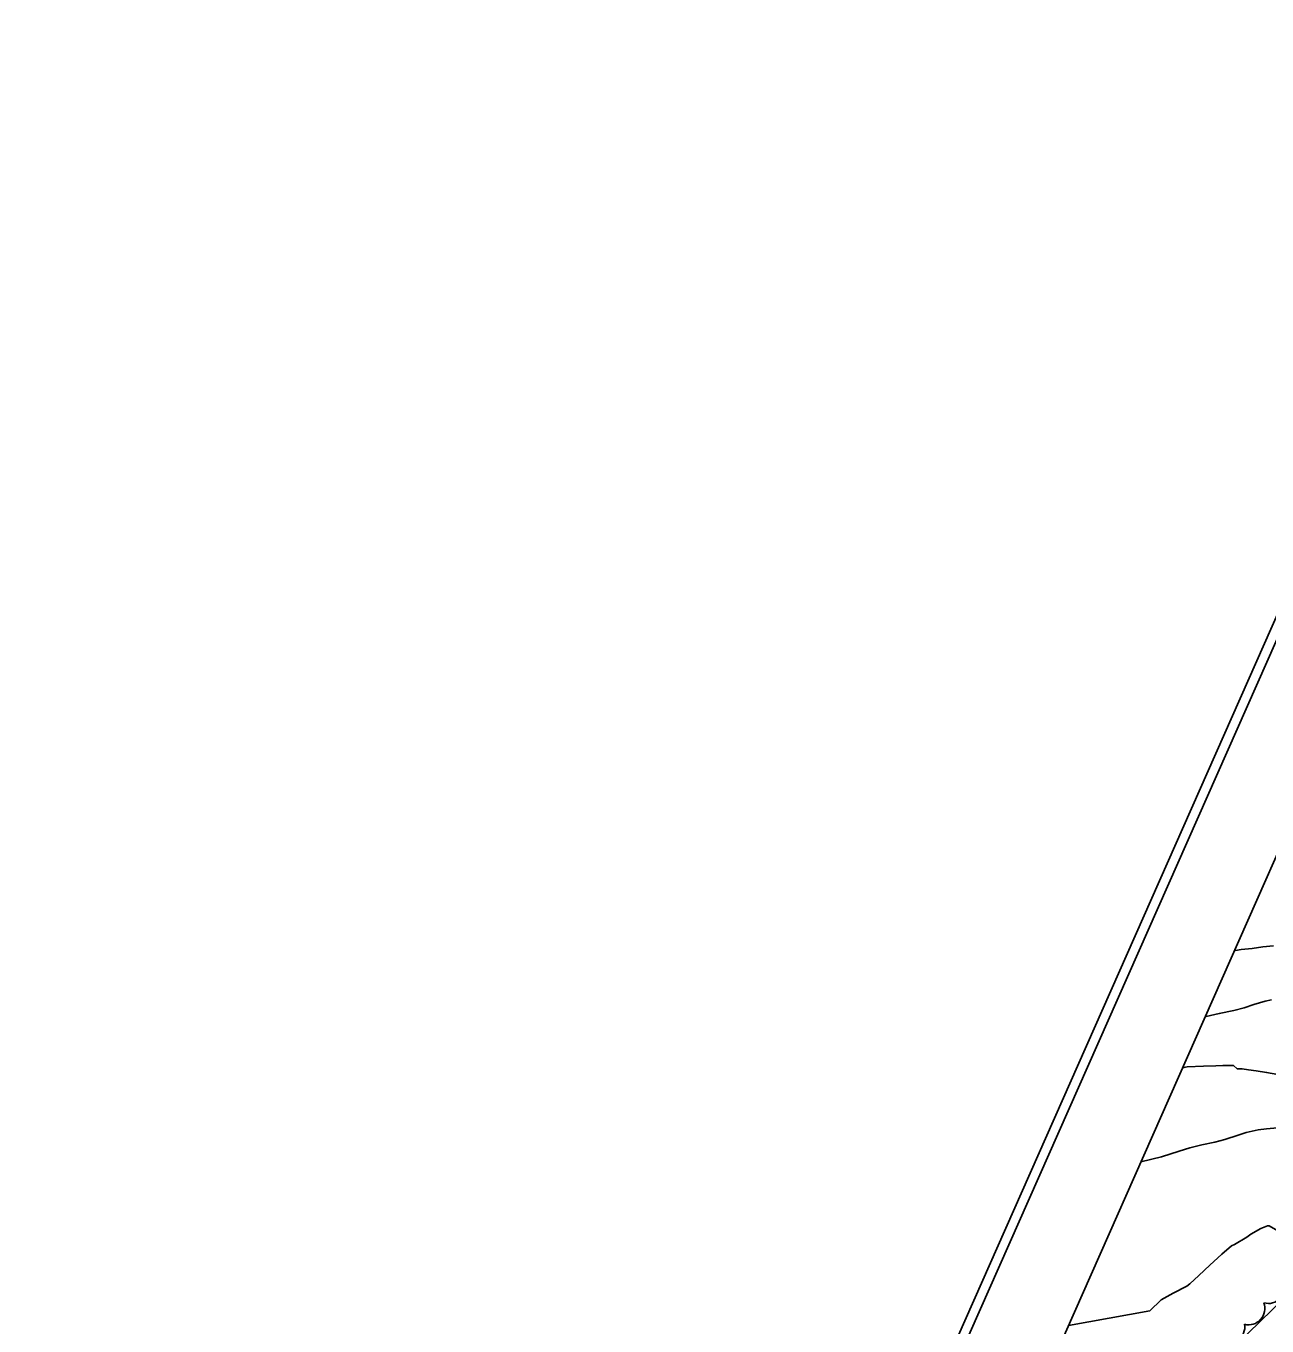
# Model space of a CAD drawing. Extents: x 287698 to 290158, y 5234163 to 5237182.
# Drawn here: x 287698.1 to 287954.6, y 5235215.8 to 5235484.4 of the extents above; entities that cross this region are included whole.
import ezdxf

# ---------------------------------------------------------------- set-up
doc = ezdxf.new("R2010")
doc.units = 0
for name, color, linetype in [('Niveau 1', 7, 'Continuous'), ('Niveau 2', 7, 'Continuous'), ('Niveau 21', 7, 'Continuous'), ('Niveau 44', 7, 'Continuous'), ('Niveau 60', 7, 'Continuous')]:
    doc.layers.add(name, color=color, linetype=linetype)

msp = doc.modelspace()

# ---------------------------------------------------------------- linework, layer by layer
at = {"layer": 'Niveau 1'}
msp.add_lwpolyline([(287947.83, 5235293.36), (287948.08, 5235293.41), (287949.23, 5235293.56), (287951.5, 5235293.8), (287953.71, 5235294.11), (287955.96, 5235294.36)], dxfattribs=at)
at = {"layer": 'Niveau 2'}
for points in [[(287941.79, 5235279.72), (287942, 5235279.76), (287944.73, 5235280.34), (287947.76, 5235281), (287949.84, 5235281.54), (287951.85, 5235282.23), (287954.2, 5235282.9), (287955.48, 5235283.19)], [(287947.64, 5235269.64), (287945.47, 5235269.65), (287944.04, 5235269.58), (287941.47, 5235269.5), (287938.06, 5235269.33), (287937.13, 5235269.18)], [(287947.64, 5235269.64), (287948.39, 5235268.97), (287949.44, 5235268.94), (287950.73, 5235268.73), (287952.33, 5235268.55), (287954.49, 5235268.19), (287958, 5235267.57)], [(287968.46, 5235256.45), (287966.41, 5235257.17), (287964.32, 5235257.61), (287963.71, 5235257.59), (287960.15, 5235257.04), (287958.24, 5235256.89), (287954.47, 5235256.57), (287952.74, 5235256.31), (287950.27, 5235255.79), (287948.63, 5235255.22), (287945.89, 5235254.32), (287943.82, 5235253.76), (287941.14, 5235253.22), (287938.63, 5235252.6), (287936.4, 5235251.93), (287932.8, 5235250.77), (287928.51, 5235249.72)], [(287930.34, 5235218.96), (287932.74, 5235221.21), (287935.21, 5235222.57), (287938.01, 5235224.07), (287938.61, 5235224.51), (287940.47, 5235226.24), (287942.74, 5235228.41), (287945.24, 5235230.68), (287947.23, 5235232.35), (287947.85, 5235232.68), (287950.41, 5235234.19), (287951.23, 5235234.79), (287953.29, 5235235.95), (287954.67, 5235236.51), (287955.04, 5235236.48), (287957.3, 5235235.19), (287957.76, 5235234.73), (287958.21, 5235233.37), (287959.13, 5235230.47), (287959.52, 5235228.74), (287959.59, 5235227.73), (287960.34, 5235225.61), (287960.63, 5235225.16), (287961.15, 5235224.46)], [(287913.55, 5235215.92), (287930.34, 5235218.96)]]:
    msp.add_lwpolyline(points, dxfattribs=at)
at = {"layer": 'Niveau 21'}
msp.add_lwpolyline([(288145.74, 5235463.07), (288133.14, 5235440.74), (288124.26, 5235424.52), (288112.67, 5235403.12), (288103.48, 5235387.01), (288090.93, 5235364.82), (288077.15, 5235342.5), (288067.25, 5235327.63), (288058.83, 5235315.4), (288048.75, 5235302.52), (288038.43, 5235291.29), (288025.6, 5235279.48), (288011.9, 5235268.02), (287998.22, 5235256.72), (287985.09, 5235246.31), (287972.54, 5235235), (287960.54, 5235223.89), (287948.27, 5235211.98)], dxfattribs=at)
at = {"layer": 'Niveau 44'}
for centre, major_axis, ratio, start_param, end_param in [((287954.82, 5235223.9), (1.09, -3.27), 0.974982, 5.695429, 7.851631), ((287950.75, 5235219.49), (-1.14, 3.25), 0.97806, 2.562153, 4.716392), ((287946.54, 5235215.67), (2.13, -2.74), 0.997359, 5.214494, 7.337832)]:
    msp.add_ellipse(centre, major_axis=major_axis, ratio=ratio, start_param=start_param, end_param=end_param, dxfattribs=at)
at = {"layer": 'Niveau 60'}
for points in [[(289088.15, 5234163.34), (287698.12, 5234778.71), (288762.01, 5237181.96), (290152.07, 5236566.6), (289088.15, 5234163.34)], [(289087.13, 5234165.98), (287700.76, 5234779.73), (288763.06, 5237179.33), (290149.43, 5236565.58), (289087.13, 5234165.98)]]:
    msp.add_lwpolyline(points, dxfattribs=at)
msp.add_lwpolyline([(289077.96, 5234189.73), (287724.51, 5234788.9), (288562.53, 5236681.9), (289915.99, 5236082.74)], close=True, dxfattribs=at)

doc.saveas('drawing.dxf')
